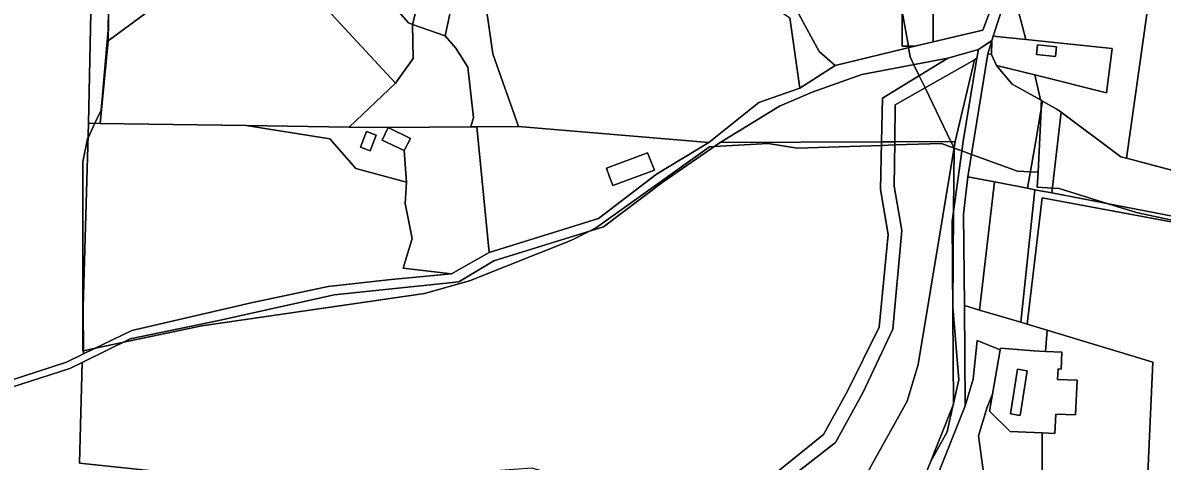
# Model space of a CAD drawing. Extents: x -502026 to -497664, y -1143484 to -1138019.
# Drawn here: x -499334 to -498840.3, y -1141809.3 to -1141619.2 of the extents above; entities that cross this region are included whole.
import ezdxf

# ---------------------------------------------------------------- set-up
doc = ezdxf.new("R2010")
doc.units = 0
for name, color, linetype in [('25', 7, 'Continuous'), ('31', 7, 'Continuous'), ('37', 7, 'Continuous'), ('43', 7, 'Continuous'), ('55', 7, 'Continuous'), ('62', 7, 'Continuous'), ('7', 7, 'Continuous')]:
    doc.layers.add(name, color=color, linetype=linetype)

msp = doc.modelspace()

# ---------------------------------------------------------------- linework, layer by layer
at = {"layer": '25'}
for points in [[(-499185.07, -1141566.51), (-499186.03, -1141566.99), (-499199.43, -1141574.55), (-499181.24, -1141594.64), (-499166.23, -1141583.87), (-499161.16, -1141603.88), (-499165.22, -1141619.86), (-499166.97, -1141619.24), (-499212.87, -1141566.9), (-499209.49, -1141565.05), (-499192.44, -1141559.35)], [(-498947.46, -1141604.71), (-498947.46, -1141611.24), (-498952.98, -1141611.24), (-498952.98, -1141629.37), (-498947.46, -1141629.37), (-498981.99, -1141637.66), (-498988.93, -1141631.68), (-498997.73, -1141615.43), (-498998.08, -1141612.11), (-498993.7, -1141611.61), (-498989.42, -1141611.16), (-498972.97, -1141591.73), (-498952.32, -1141579.09)], [(-498902.53, -1141614.3), (-498899.43, -1141626.42), (-498913.62, -1141624.92), (-498908.71, -1141609.93), (-498904.82, -1141594.87), (-498906.21, -1141607.46), (-498906.91, -1141613.82)], [(-498913.2, -1141609.38), (-498918.04, -1141622.38), (-498939.49, -1141627.48), (-498939.49, -1141611.24), (-498939.49, -1141604.71), (-498934.35, -1141604.71)], [(-499150.99, -1141624.87), (-499146.44, -1141630.23), (-499141.16, -1141638.42), (-499138.68, -1141660.18), (-499139.87, -1141664.27), (-499175.78, -1141664.54), (-499192.55, -1141664.42), (-499172.56, -1141645.39), (-499164.88, -1141634.68), (-499165.22, -1141619.86)], [(-498895.55, -1141641.78), (-498893.08, -1141652.59), (-498905.35, -1141645.84), (-498912.05, -1141637.69)], [(-499131.88, -1141718.71), (-499148.21, -1141728.04), (-499169.21, -1141725.54), (-499165.37, -1141712.67), (-499168.39, -1141697.51), (-499167.7, -1141688.32), (-499168.85, -1141674.57), (-499166, -1141669.33), (-499175.78, -1141664.54), (-499139.87, -1141664.27), (-499137.34, -1141664.25)], [(-499036.81, -1141671.03), (-499059.47, -1141684.86), (-499084.55, -1141704), (-499131.88, -1141718.71), (-499137.34, -1141664.25), (-499119.22, -1141664.12)], [(-499060.35, -1141683.05), (-499062.25, -1141678.41), (-499063.3, -1141675.6), (-499081.12, -1141682.28), (-499079.75, -1141685.93), (-499078.31, -1141689.78)], [(-498919.48, -1141743.78), (-498901.61, -1141749.05), (-498899.3, -1141749.74), (-498898.8, -1141749.89), (-498890.21, -1141752.47), (-498890.85, -1141761.69), (-498895.94, -1141761.43), (-498910.38, -1141760.23), (-498910.48, -1141760.98), (-498920.46, -1141756.88), (-498922.29, -1141773.68), (-498925.67, -1141785.22), (-498926.05, -1141741.69)], [(-498910.48, -1141760.98), (-498913.85, -1141780.13), (-498916.09, -1141785.79), (-498919.9, -1141798.31), (-498915.99, -1141826.84), (-498943.06, -1141828.91), (-498925.67, -1141785.22), (-498922.29, -1141773.68), (-498920.46, -1141756.88)], [(-498892.36, -1141797), (-498892.39, -1141825.03), (-498915.99, -1141826.84), (-498919.9, -1141798.31), (-498916.09, -1141785.79), (-498913.85, -1141780.13), (-498915.15, -1141787.55), (-498906.17, -1141796.31)]]:
    msp.add_lwpolyline(points, close=True, dxfattribs=at)
at = {"layer": '31'}
for points in [[(-498842.64, -1141592.44), (-498843.3, -1141602.91), (-498846.98, -1141615.47), (-498855.78, -1141677.89), (-498858.25, -1141677.23), (-498884.08, -1141657.97), (-498885.93, -1141656.59), (-498892.15, -1141653.1), (-498893.08, -1141652.59), (-498895.55, -1141641.78), (-498864.48, -1141649.48), (-498862.04, -1141630.36), (-498899.43, -1141626.42), (-498902.53, -1141614.3), (-498895.86, -1141615.03), (-498895.23, -1141609.38), (-498889.94, -1141609.97), (-498889.24, -1141603.61), (-498894.53, -1141603.03), (-498893.91, -1141597.36), (-498897.99, -1141596.91), (-498897.85, -1141595.64), (-498904.82, -1141594.87), (-498903.64, -1141587.99)], [(-498821.5, -1141615.93), (-498832.5, -1141673.92), (-498812.29, -1141680.22), (-498801.68, -1141614.26), (-498787.15, -1141613), (-498772.57, -1141613.25), (-498773.73, -1141623.84), (-498767.62, -1141628.33), (-498775.76, -1141662.06), (-498776.89, -1141671.76), (-498808.21, -1141663.92), (-498812.44, -1141689.43), (-498855.78, -1141677.89), (-498846.98, -1141615.47), (-498843.3, -1141602.91), (-498844.02, -1141614.47)]]:
    msp.add_lwpolyline(points, close=True, dxfattribs=at)
at = {"layer": '37'}
for points in [[(-499192.44, -1141559.35), (-499209.49, -1141565.05), (-499212.87, -1141566.9), (-499226.55, -1141574.37), (-499233.14, -1141579.71), (-499249.04, -1141592.59), (-499258.04, -1141598.79), (-499269.28, -1141606.52), (-499297.09, -1141627.02), (-499296.62, -1141601.34), (-499301.71, -1141559.8), (-499296.43, -1141507.22), (-499250.27, -1141515.5), (-499232, -1141519.68), (-499219.48, -1141523.27), (-499204.5, -1141536.85)], [(-499165.22, -1141619.86), (-499164.88, -1141634.68), (-499172.56, -1141645.39), (-499233.14, -1141579.71), (-499226.55, -1141574.37), (-499212.87, -1141566.9), (-499166.97, -1141619.24)], [(-499134.62, -1141592.19), (-499135.02, -1141600.22), (-499130.29, -1141632.61), (-499119.22, -1141664.12), (-499137.34, -1141664.25), (-499139.87, -1141664.27), (-499138.68, -1141660.18), (-499141.16, -1141638.42), (-499146.44, -1141630.23), (-499150.99, -1141624.87), (-499147.17, -1141606.51), (-499146.64, -1141591.81)], [(-498997.4, -1141647.48), (-499015.11, -1141653.67), (-499036.81, -1141671.03), (-499119.22, -1141664.12), (-499130.29, -1141632.61), (-499135.02, -1141600.22), (-499134.62, -1141592.19), (-499113.37, -1141592.87), (-499078.04, -1141599.95), (-499054.3, -1141597.84), (-499042.32, -1141598.82), (-499019.94, -1141604.31), (-499001.68, -1141617)], [(-498913, -1141688.19), (-498919.48, -1141743.78), (-498926.05, -1141741.69), (-498926.39, -1141702.15), (-498924.6, -1141685.96)], [(-498846.81, -1141820.95), (-498854.34, -1141821.04), (-498892.39, -1141825.03), (-498892.36, -1141797), (-498886.83, -1141797.28), (-498886.41, -1141788.85), (-498877.82, -1141789.19), (-498877.22, -1141774.18), (-498885.71, -1141773.84), (-498885.43, -1141769.27), (-498884.13, -1141769.34), (-498883.76, -1141762.05), (-498890.85, -1141761.69), (-498890.21, -1141752.47), (-498844.38, -1141766.25)]]:
    msp.add_lwpolyline(points, close=True, dxfattribs=at)
at = {"layer": '43'}
for points in [[(-499303.45, -1141559.67), (-499305.58, -1141662.72), (-499307.81, -1141742.37), (-499307.73, -1141762.69), (-499315.06, -1141766.3), (-499352.91, -1141778.62)], [(-499020.49, -1141831.23), (-498981.94, -1141801.18), (-498970.05, -1141779.62), (-498957.05, -1141752.03), (-498953.09, -1141709.29), (-498956.41, -1141689.95), (-498956.21, -1141670.78), (-498929.98, -1141670.65), (-498946.07, -1141767.37), (-498950.78, -1141783.19), (-498968.07, -1141814.16)], [(-499351.55, -1141781.17), (-499313.61, -1141769.05), (-499308.25, -1141766.4), (-499309.5, -1141810.04), (-499172.01, -1141824.57), (-499184.44, -1141828.26), (-499227.9, -1141853.97), (-499290.94, -1141928.56), (-499294.82, -1141944.23), (-499298.38, -1141949.37), (-499335.18, -1141987.04)]]:
    msp.add_lwpolyline(points, dxfattribs=at)
for points in [[(-499301.71, -1141559.8), (-499296.62, -1141601.34), (-499297.09, -1141627.02), (-499300.45, -1141662.82), (-499305.58, -1141662.72), (-499303.45, -1141559.67)], [(-499027.92, -1141945.25), (-499023.61, -1141932.15), (-499008.86, -1141896.85), (-498968.07, -1141814.16), (-498950.78, -1141783.19), (-498946.07, -1141767.37), (-498929.98, -1141670.65), (-498921.68, -1141635.2), (-498920.59, -1141634.58), (-498926.5, -1141670.63), (-498931.31, -1141705.25), (-498930.78, -1141784.47), (-498947.98, -1141827.73), (-498974.11, -1141865.96), (-498997.66, -1141913.35), (-499014.95, -1141927.46)], [(-498855.78, -1141677.89), (-498812.44, -1141689.43), (-498798.11, -1141693.25), (-498783.98, -1141703.56), (-498778.26, -1141684.08), (-498754.9, -1141684.48), (-498736.92, -1141687.62), (-498719.96, -1141686.46), (-498722.86, -1141701.75), (-498744.99, -1141708.14), (-498748.15, -1141724.96), (-498750.89, -1141728.01), (-498758.79, -1141722.34), (-498763.37, -1141720.97), (-498800.1, -1141710.36), (-498829.96, -1141704.16), (-498888.16, -1141692.96), (-498884.08, -1141657.97), (-498858.25, -1141677.23)], [(-499300.45, -1141662.82), (-499237.21, -1141663.71), (-499201.03, -1141669.5), (-499189.73, -1141682.42), (-499167.7, -1141688.32), (-499168.39, -1141697.51), (-499165.37, -1141712.67), (-499169.21, -1141725.54), (-499148.21, -1141728.04), (-499174.47, -1141730.53), (-499201.78, -1141733.56), (-499235.13, -1141740.55), (-499286.76, -1141752.6), (-499307.73, -1141762.69), (-499307.81, -1141742.37), (-499305.58, -1141662.72)], [(-499027.8, -1141830.67), (-499082.65, -1141821.14), (-499113.38, -1141812.34), (-499129.26, -1141813.42), (-499172.01, -1141824.57), (-499309.5, -1141810.04), (-499308.25, -1141766.4), (-499287.57, -1141756.18), (-499249.1, -1141748.32), (-499199.06, -1141737.08), (-499145.06, -1141731.43), (-499129.99, -1141722.36), (-499082.44, -1141707.67), (-499056.59, -1141688.2), (-499031.84, -1141671.1), (-498961.91, -1141670.81), (-498962.33, -1141691.39), (-498959.01, -1141711.02), (-498962.92, -1141751.08), (-498976.71, -1141778.83), (-498987.01, -1141797.69)], [(-498898.67, -1141690.94), (-498895.44, -1141691.56), (-498901.61, -1141749.05), (-498919.48, -1141743.78), (-498913, -1141688.19)], [(-498888.16, -1141692.96), (-498829.96, -1141704.16), (-498800.1, -1141710.36), (-498763.37, -1141720.97), (-498771.05, -1141724.78), (-498800.16, -1141713.8), (-498823.99, -1141707.76), (-498892.28, -1141695.09), (-498898.8, -1141749.89), (-498899.3, -1141749.74), (-498901.61, -1141749.05), (-498895.44, -1141691.56)], [(-498771.05, -1141724.78), (-498783.82, -1141781.52), (-498793.62, -1141789.4), (-498800.65, -1141800.45), (-498815.52, -1141828.19), (-498827.1, -1141820.71), (-498846.81, -1141820.95), (-498844.38, -1141766.25), (-498890.21, -1141752.47), (-498898.8, -1141749.89), (-498892.28, -1141695.09), (-498823.99, -1141707.76), (-498800.16, -1141713.8)]]:
    msp.add_lwpolyline(points, close=True, dxfattribs=at)
at = {"layer": '55'}
for points in [[(-499146.64, -1141591.81), (-499147.17, -1141606.51), (-499150.99, -1141624.87), (-499165.22, -1141619.86), (-499161.16, -1141603.88), (-499166.23, -1141583.87), (-499152.68, -1141591.62)], [(-498939.49, -1141627.48), (-498947.46, -1141629.37), (-498952.98, -1141629.37), (-498952.98, -1141611.24), (-498947.46, -1141611.24), (-498947.46, -1141604.71), (-498939.49, -1141604.71), (-498939.49, -1141611.24)], [(-498899.43, -1141626.42), (-498862.04, -1141630.36), (-498864.48, -1141649.48), (-498895.55, -1141641.78), (-498912.05, -1141637.69), (-498914.34, -1141632.93), (-498914.2, -1141626.85), (-498913.62, -1141624.92)], [(-498920.59, -1141634.58), (-498921.68, -1141635.2), (-498956.05, -1141654.8), (-498956.21, -1141670.78), (-498961.91, -1141670.81), (-498961.53, -1141651.92), (-498933.25, -1141634.59), (-498919.95, -1141630.71)], [(-498914.34, -1141632.93), (-498915.81, -1141632.6), (-498914.2, -1141626.85)], [(-498886.08, -1141629.67), (-498894.39, -1141628.81), (-498894.81, -1141632.89), (-498886.5, -1141633.73)], [(-498886.08, -1141629.67), (-498886.5, -1141633.73), (-498894.81, -1141632.89), (-498894.39, -1141628.81)], [(-498961.91, -1141670.81), (-499031.84, -1141671.1), (-499006.17, -1141655.31), (-498991.95, -1141649.27), (-498970.42, -1141641.59), (-498933.25, -1141634.59), (-498961.53, -1141651.92)], [(-498929.98, -1141670.65), (-498956.21, -1141670.78), (-498956.05, -1141654.8), (-498921.68, -1141635.2)], [(-498914.34, -1141632.93), (-498912.05, -1141637.69), (-498905.35, -1141645.84), (-498893.08, -1141652.59), (-498892.15, -1141653.1), (-498893.76, -1141662.46), (-498894.84, -1141668.73), (-498898.67, -1141690.94), (-498913, -1141688.19), (-498924.6, -1141685.96), (-498915.81, -1141632.6)], [(-498884.08, -1141657.97), (-498888.16, -1141692.96), (-498895.44, -1141691.56), (-498898.67, -1141690.94), (-498894.84, -1141668.73), (-498893.76, -1141662.46), (-498892.15, -1141653.1), (-498885.93, -1141656.59)], [(-499168.85, -1141674.57), (-499178.36, -1141670.03), (-499175.78, -1141664.54), (-499166, -1141669.33)], [(-499180.87, -1141667.97), (-499183.46, -1141674.74), (-499187.7, -1141673.11), (-499185.1, -1141666.35)], [(-499060.35, -1141683.05), (-499078.31, -1141689.78), (-499079.75, -1141685.93), (-499081.12, -1141682.28), (-499063.3, -1141675.6), (-499062.25, -1141678.41)], [(-498890.85, -1141761.69), (-498883.76, -1141762.05), (-498884.13, -1141769.34), (-498885.43, -1141769.27), (-498885.71, -1141773.84), (-498877.22, -1141774.18), (-498877.82, -1141789.19), (-498886.41, -1141788.85), (-498886.83, -1141797.28), (-498892.36, -1141797), (-498906.17, -1141796.31), (-498915.15, -1141787.55), (-498913.85, -1141780.13), (-498910.48, -1141760.98), (-498910.38, -1141760.23), (-498895.94, -1141761.43)], [(-498898.78, -1141770.09), (-498901.82, -1141789.43), (-498906.06, -1141788.77), (-498903.02, -1141769.42)], [(-498898.78, -1141770.09), (-498903.02, -1141769.42), (-498906.06, -1141788.77), (-498901.82, -1141789.43)]]:
    msp.add_lwpolyline(points, close=True, dxfattribs=at)
for points in [[(-499352.91, -1141778.62), (-499315.06, -1141766.3), (-499307.73, -1141762.69), (-499286.76, -1141752.6), (-499235.13, -1141740.55), (-499201.78, -1141733.56), (-499174.47, -1141730.53), (-499148.21, -1141728.04), (-499131.88, -1141718.71), (-499084.55, -1141704), (-499059.47, -1141684.86), (-499036.81, -1141671.03), (-499015.11, -1141653.67), (-498997.4, -1141647.48), (-498981.99, -1141637.66), (-498947.46, -1141629.37), (-498939.49, -1141627.48), (-498918.04, -1141622.38), (-498913.2, -1141609.38)], [(-498908.71, -1141609.93), (-498913.62, -1141624.92), (-498914.2, -1141626.85), (-498919.95, -1141630.71), (-498933.25, -1141634.59), (-498970.42, -1141641.59), (-498991.95, -1141649.27), (-499006.17, -1141655.31), (-499031.84, -1141671.1), (-499056.59, -1141688.2), (-499082.44, -1141707.67), (-499129.99, -1141722.36), (-499145.06, -1141731.43), (-499199.06, -1141737.08), (-499249.1, -1141748.32), (-499287.57, -1141756.18), (-499308.25, -1141766.4), (-499313.61, -1141769.05), (-499351.55, -1141781.17)], [(-498997.73, -1141615.43), (-498988.93, -1141631.68), (-498981.99, -1141637.66), (-498997.4, -1141647.48), (-499001.68, -1141617)], [(-498947.98, -1141827.73), (-498930.78, -1141784.47), (-498931.31, -1141705.25), (-498926.5, -1141670.63), (-498920.59, -1141634.58), (-498919.95, -1141630.71), (-498914.2, -1141626.85), (-498915.81, -1141632.6), (-498924.6, -1141685.96), (-498926.39, -1141702.15), (-498926.05, -1141741.69), (-498925.67, -1141785.22), (-498943.06, -1141828.91)], [(-499027.8, -1141830.67), (-498987.01, -1141797.69), (-498976.71, -1141778.83), (-498962.92, -1141751.08), (-498959.01, -1141711.02), (-498962.33, -1141691.39), (-498961.91, -1141670.81), (-498956.21, -1141670.78), (-498956.41, -1141689.95), (-498953.09, -1141709.29), (-498957.05, -1141752.03), (-498970.05, -1141779.62), (-498981.94, -1141801.18), (-499020.49, -1141831.23)]]:
    msp.add_lwpolyline(points, dxfattribs=at)
at = {"layer": '62'}
for points in [[(-498952.98, -1141614.25), (-498950.32, -1141629.37), (-498950.2, -1141630.03), (-498949.5, -1141634), (-498947.89, -1141637.35), (-498945.58, -1141642.15), (-498943.06, -1141647.39), (-498931.87, -1141670.66), (-498931.51, -1141671.39), (-498930.48, -1141673.5), (-498936, -1141671.5), (-498956.22, -1141672.15), (-498961.94, -1141672.33), (-498998.5, -1141673.5), (-499011, -1141671.5), (-499034.41, -1141672.88), (-499036.5, -1141673), (-499085.5, -1141708), (-499088.72, -1141709.61), (-499096.5, -1141713.5), (-499140.5, -1141731), (-499160, -1141736.5), (-499256.5, -1141750.5), (-499290.98, -1141757.86), (-499297.71, -1141759.3), (-499303.07, -1141760.45), (-499307.73, -1141761.44), (-499308, -1141761.5), (-499308, -1141679.5), (-499306, -1141669.5), (-499305.76, -1141668.99), (-499302.77, -1141662.77), (-499300, -1141657), (-499297, -1141622.33), (-499296.84, -1141613.61)], [(-499296.84, -1141613.61), (-499297, -1141622.33), (-499300, -1141657), (-499302.77, -1141662.77), (-499305.76, -1141668.99), (-499306, -1141669.5), (-499308, -1141679.5), (-499308, -1141761.5), (-499307.73, -1141761.44), (-499303.07, -1141760.45), (-499297.71, -1141759.3), (-499290.98, -1141757.86), (-499256.5, -1141750.5), (-499160, -1141736.5), (-499140.5, -1141731), (-499096.5, -1141713.5), (-499088.72, -1141709.61), (-499085.5, -1141708), (-499036.5, -1141673), (-499034.41, -1141672.88), (-499011, -1141671.5), (-498998.5, -1141673.5), (-498961.94, -1141672.33), (-498956.22, -1141672.15), (-498936, -1141671.5), (-498930.48, -1141673.5), (-498930.5, -1141673.79), (-498930.7, -1141700.85), (-498931, -1141742.5), (-498928.5, -1141774), (-498930.78, -1141784.27), (-498930.83, -1141784.5), (-498930.89, -1141784.74), (-498933.5, -1141796.5), (-498940.76, -1141809.56)], [(-498819.83, -1141687.46), (-498855.78, -1141677.89), (-498858.25, -1141677.23), (-498884.08, -1141657.97), (-498885.93, -1141656.59), (-498892.15, -1141653.1), (-498892.63, -1141652.84), (-498892.7, -1141654.6), (-498892.8, -1141656.91), (-498894, -1141684), (-498897.44, -1141683.81), (-498903, -1141683.5), (-498923, -1141676.23), (-498927.07, -1141674.75), (-498930.48, -1141673.5), (-498931.51, -1141671.39), (-498931.87, -1141670.66), (-498943.06, -1141647.39), (-498945.58, -1141642.15), (-498947.89, -1141637.35), (-498949.5, -1141634), (-498950.2, -1141630.03), (-498950.32, -1141629.37), (-498952.98, -1141614.25)], [(-498774.5, -1141718), (-498851.5, -1141701.5), (-498863.77, -1141697.65), (-498885, -1141691), (-498887.91, -1141690.85), (-498894.5, -1141690.5), (-498894, -1141684), (-498892.8, -1141656.91), (-498892.7, -1141654.6), (-498892.63, -1141652.84), (-498892.15, -1141653.1), (-498885.93, -1141656.59), (-498884.08, -1141657.97), (-498858.25, -1141677.23), (-498855.78, -1141677.89), (-498819.83, -1141687.46)], [(-498940.76, -1141809.56), (-498933.5, -1141796.5), (-498930.89, -1141784.74), (-498930.83, -1141784.5), (-498930.78, -1141784.27), (-498928.5, -1141774), (-498931, -1141742.5), (-498930.7, -1141700.85), (-498930.5, -1141673.79), (-498930.48, -1141673.5), (-498927.07, -1141674.75), (-498923, -1141676.23), (-498903, -1141683.5), (-498897.44, -1141683.81), (-498894, -1141684), (-498894.5, -1141690.5), (-498887.91, -1141690.85), (-498885, -1141691), (-498863.77, -1141697.65), (-498851.5, -1141701.5), (-498774.5, -1141718)]]:
    msp.add_lwpolyline(points, dxfattribs=at)
at = {"layer": '7'}
for points in [[(-499172.56, -1141645.39), (-499192.55, -1141664.42), (-499237.21, -1141663.71), (-499300.45, -1141662.82), (-499297.09, -1141627.02), (-499269.28, -1141606.52), (-499258.04, -1141598.79), (-499249.04, -1141592.59), (-499233.14, -1141579.71)], [(-499192.55, -1141664.42), (-499175.78, -1141664.54), (-499178.36, -1141670.03), (-499168.85, -1141674.57), (-499167.7, -1141688.32), (-499189.73, -1141682.42), (-499201.03, -1141669.5), (-499237.21, -1141663.71)], [(-499180.87, -1141667.97), (-499185.1, -1141666.35), (-499187.7, -1141673.11), (-499183.46, -1141674.74)]]:
    msp.add_lwpolyline(points, close=True, dxfattribs=at)

doc.saveas('drawing.dxf')
